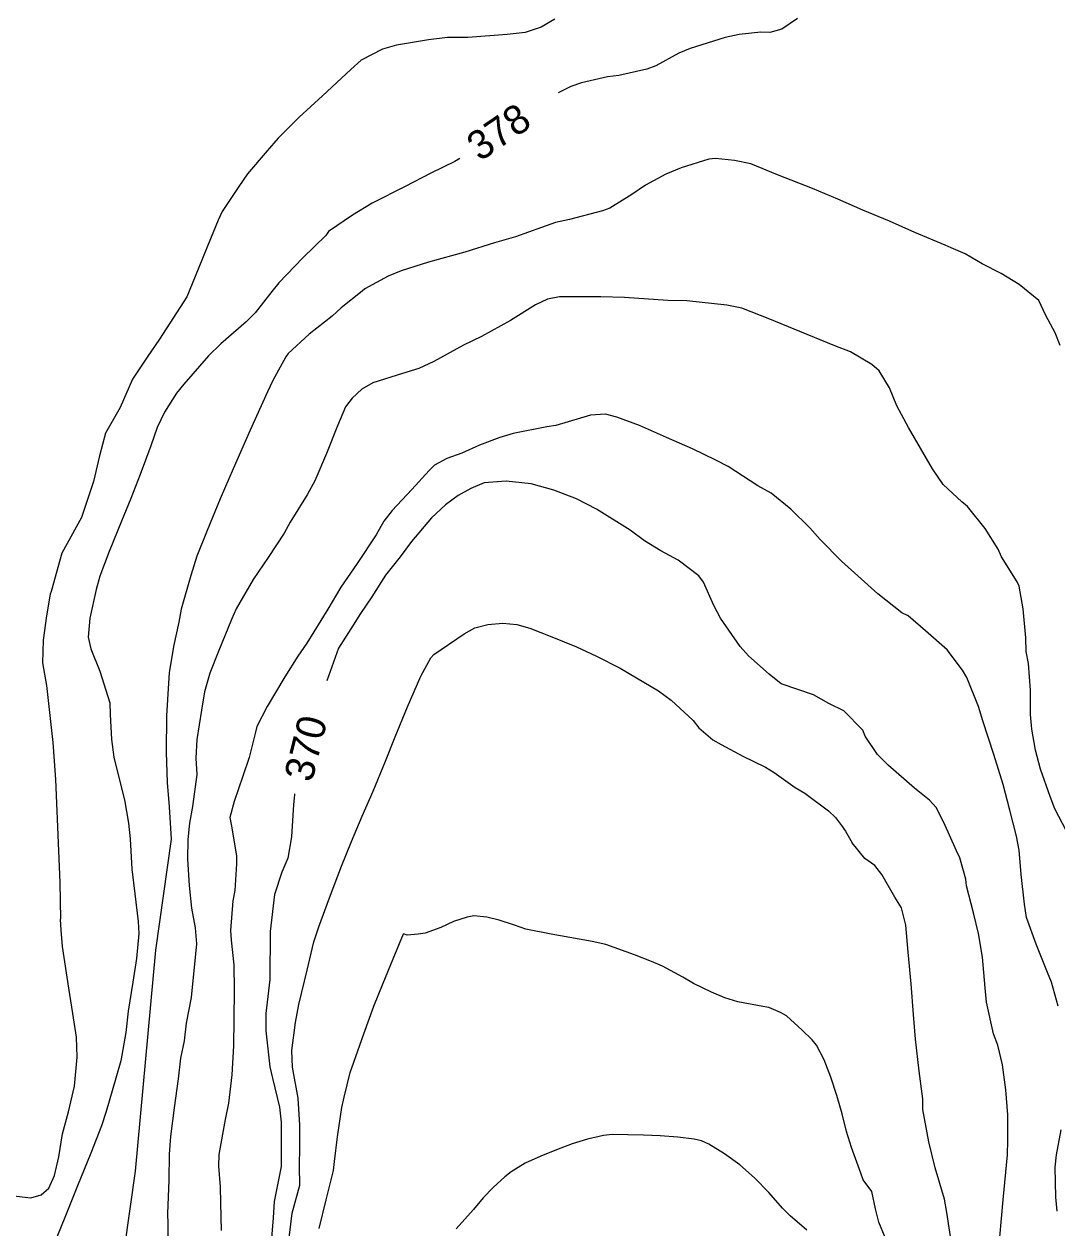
# Model space of a CAD drawing. Extents: x 287698 to 290158, y 5234163 to 5237182.
# Drawn here: x 288445.7 to 288552.3, y 5236024.6 to 5236148.9 of the extents above; entities that cross this region are included whole.
import ezdxf

# ---------------------------------------------------------------- set-up
doc = ezdxf.new("R2010")
doc.units = 0
doc.layers.add('Niveau 1', color=7, linetype='Continuous')
doc.layers.add('Niveau 2', color=7, linetype='Continuous')

msp = doc.modelspace()

# ---------------------------------------------------------------- linework, layer by layer
at = {"layer": 'Niveau 1'}
for points in [[(288500.53, 5236149.36), (288499.11, 5236148.54), (288497.44, 5236147.99), (288495.6, 5236147.79), (288491.53, 5236147.47), (288489.42, 5236147.47), (288487.46, 5236147.24), (288484.17, 5236146.7), (288482.71, 5236146.27), (288480.52, 5236145.15), (288479.46, 5236144.18), (288476.52, 5236141.47), (288474.12, 5236139.28), (288471.94, 5236137.1), (288470.81, 5236135.8), (288468.78, 5236133.43), (288467.88, 5236132.1), (288466.19, 5236129.53), (288465.76, 5236128.64), (288464.66, 5236125.96), (288463.69, 5236123.57), (288462.52, 5236120.71), (288459.72, 5236116.35), (288458.43, 5236114.49), (288456.91, 5236112.23), (288455.65, 5236109.32), (288454.12, 5236106.67), (288453.52, 5236104.3), (288452.91, 5236101.66), (288451.67, 5236097.97), (288449.64, 5236094.26), (288448.53, 5236090.31), (288448.41, 5236090.04), (288448.05, 5236087.81), (288447.71, 5236085.31), (288447.63, 5236082.95), (288448.06, 5236080.61), (288448.71, 5236074.72), (288448.99, 5236070.92), (288449.41, 5236060.28), (288449.49, 5236056.52)], [(288532.3, 5236076.02), (288530.36, 5236078), (288528.81, 5236078.75), (288527.22, 5236079.64), (288523.86, 5236080.79), (288522.65, 5236081.77), (288520.51, 5236083.67), (288519.63, 5236084.64), (288517.62, 5236087.55), (288516.94, 5236088.87), (288515.87, 5236091.27), (288515.38, 5236091.95), (288513.23, 5236093.56), (288511.46, 5236094.51), (288509.78, 5236095.56), (288508.3, 5236096.64), (288504.81, 5236098.8), (288502.74, 5236099.87), (288500.42, 5236100.76), (288498.06, 5236101.43), (288495.48, 5236101.69), (288493.23, 5236101.52), (288491.84, 5236100.96), (288490.55, 5236100.22), (288489.24, 5236099.27), (288487.77, 5236097.93), (288485.71, 5236095.48), (288484.56, 5236093.89), (288483.02, 5236092.02), (288481.61, 5236089.76), (288480.47, 5236088.04), (288479.7, 5236086.85), (288478.18, 5236084.46), (288476.98, 5236081.09)], [(288546.45, 5236023.69), (288546.8, 5236027.53), (288547.22, 5236032.19), (288547.28, 5236033.7), (288547.26, 5236036.32), (288547.06, 5236038.9), (288546.73, 5236041.47), (288546.23, 5236043.52), (288545.8, 5236044.66), (288545.08, 5236047.94), (288544.94, 5236049.43), (288544.66, 5236052.59), (288544.23, 5236055.03), (288543.74, 5236057.17), (288542.99, 5236059.95), (288542.93, 5236060.64), (288542.33, 5236062.83), (288541.99, 5236063.55), (288540.68, 5236066.48), (288539.89, 5236068.02), (288539.17, 5236068.79), (288537.64, 5236070.01), (288534.92, 5236072.38), (288533.82, 5236073.5), (288532.55, 5236075.38), (288532.3, 5236076.02)], [(288473.65, 5236069.44), (288473.63, 5236069.34), (288473.53, 5236068.33), (288473.32, 5236064.99), (288472.95, 5236062.8), (288472.33, 5236061.35), (288471.58, 5236059.04), (288471.13, 5236055.23), (288471.08, 5236050.28), (288470.67, 5236046.76), (288470.67, 5236044.97), (288471.08, 5236041.28), (288471.38, 5236040.1), (288472.09, 5236037.09), (288472.26, 5236035.55), (288472.25, 5236030.97), (288471.53, 5236027.37), (288471.43, 5236025.67), (288471.22, 5236023.17)], [(288428.12, 5236052.12), (288437.3, 5236032.46), (288438.22, 5236031.46), (288439.37, 5236030.51), (288440.69, 5236029.69), (288443.24, 5236028.42), (288444.35, 5236028), (288446.44, 5236027.76), (288447.51, 5236028.05), (288448.28, 5236028.74), (288448.88, 5236030.06), (288449.32, 5236031.99), (288449.68, 5236034.36), (288450.33, 5236036.64), (288450.93, 5236039.28), (288451.22, 5236042.27), (288451.14, 5236044.34), (288450.78, 5236046.76), (288450.36, 5236049.4), (288449.7, 5236053.67), (288449.56, 5236055.37), (288449.49, 5236056.52)]]:
    msp.add_lwpolyline(points, dxfattribs=at)
at = {"layer": 'Niveau 2'}
for points in [[(288525.57, 5236149.44), (288523.94, 5236148.33), (288522.72, 5236148), (288521.76, 5236148.04), (288519.53, 5236147.8), (288518.08, 5236147.49), (288514.48, 5236146.35), (288513.31, 5236145.86), (288510.93, 5236144.56), (288510.02, 5236144.22), (288507.13, 5236143.56), (288505.94, 5236143.41), (288503.27, 5236142.82), (288502.15, 5236142.42), (288500.87, 5236141.78)], [(288551.2, 5236118.8), (288550.46, 5236120.33), (288548.45, 5236121.99), (288546.59, 5236123.13), (288544.61, 5236124.14), (288542.88, 5236125.16), (288541.42, 5236125.77), (288540.8, 5236126.07), (288537.66, 5236127.38), (288535.06, 5236128.54), (288532.32, 5236129.66), (288529.73, 5236130.79), (288527.11, 5236131.89), (288523.51, 5236133.33), (288520.73, 5236134.44), (288519.07, 5236134.8), (288517.1, 5236134.99), (288516.41, 5236134.93), (288513.57, 5236134.03), (288511.98, 5236133.37), (288509.87, 5236132.25), (288508.47, 5236131.28), (288506.2, 5236129.88), (288505.42, 5236129.59), (288502.04, 5236128.7), (288500.58, 5236128.4), (288499.15, 5236127.89), (288496.44, 5236126.92), (288494.27, 5236126.3), (288491.22, 5236125.34), (288487.49, 5236124.31), (288484.64, 5236123.42), (288483.32, 5236122.87), (288480.89, 5236121.56), (288480.64, 5236121.3), (288478.45, 5236119.58), (288477.53, 5236118.73), (288475.17, 5236116.88), (288472.98, 5236114.89), (288472.74, 5236114.52), (288471.39, 5236112.09), (288470.85, 5236110.93), (288469.06, 5236106.96), (288467.31, 5236102.97), (288465.97, 5236099.87), (288464.63, 5236096.6), (288463.56, 5236093.97), (288462.94, 5236091.97), (288461.96, 5236088.51), (288461.69, 5236087.14), (288461.15, 5236084.64), (288460.69, 5236081.94), (288460.63, 5236080.85), (288460.44, 5236077.49), (288460.41, 5236073.73), (288460.51, 5236070.61), (288460.69, 5236068.11), (288460.92, 5236064.75), (288459.28, 5236053.3), (288457.2, 5236030.51)], [(288490.72, 5236135), (288490.2, 5236134.69), (288487.7, 5236133.5), (288485.06, 5236132.12), (288481.66, 5236130.4), (288479.62, 5236129.16), (288477.14, 5236127.48), (288476.88, 5236127.07), (288474.51, 5236124.75), (288472.02, 5236122.18), (288471.31, 5236121.28), (288469.6, 5236119.07)], [(288546.26, 5236094.69), (288544.92, 5236096.81), (288543.12, 5236099.08), (288542.52, 5236099.58), (288540.6, 5236101.36), (288539.51, 5236102.99), (288537.01, 5236107.24), (288535.83, 5236109.46), (288535.06, 5236111.34), (288533.99, 5236113.1), (288533.24, 5236113.75), (288531.04, 5236115.04), (288529.41, 5236115.67), (288525.79, 5236117.15), (288522.71, 5236118.41), (288519.81, 5236119.54), (288518.28, 5236119.85), (288514.15, 5236120.32), (288512.17, 5236120.36), (288507.71, 5236120.64), (288505.25, 5236120.73), (288501.01, 5236120.73), (288499.75, 5236120.5), (288498.53, 5236119.89), (288495.95, 5236118.28), (288492.94, 5236116.63), (288491.1, 5236115.72), (288488.02, 5236114.06), (288486.47, 5236113.34), (288484.78, 5236112.82), (288481.73, 5236111.86), (288480.59, 5236111.18), (288479.61, 5236110.26), (288478.92, 5236109.36), (288478.09, 5236107.42), (288476.93, 5236104.57), (288475.73, 5236101.73), (288474.95, 5236100.29), (288473.19, 5236097.48), (288472.57, 5236096.33), (288470.93, 5236093.83), (288469.37, 5236091.56), (288467.61, 5236088.52), (288467.13, 5236087.44), (288465.82, 5236084.23), (288464.89, 5236081.89), (288464.34, 5236079.97), (288464.03, 5236078.07), (288463.56, 5236075.03), (288463.46, 5236073.12), (288463.57, 5236071.44), (288463.11, 5236068.14), (288462.82, 5236066.4), (288462.65, 5236064.72), (288462.6, 5236062.69), (288462.77, 5236059.98), (288463.02, 5236057.63), (288463.38, 5236055.6), (288463.54, 5236053.97), (288462.99, 5236048.42), (288462.46, 5236045.79), (288462.26, 5236043.96), (288461.87, 5236042.16), (288461.64, 5236040.02), (288461.21, 5236037.02), (288460.84, 5236034.07), (288460.72, 5236032.26), (288460.67, 5236029.58), (288460.54, 5236026.15), (288460.58, 5236025.07), (288460.58, 5236022.1)], [(288469.6, 5236119.07), (288468.64, 5236118.14), (288466.03, 5236115.89), (288464.77, 5236114.64), (288462.21, 5236111.72), (288461.46, 5236110.77), (288460.21, 5236108.81), (288459.48, 5236107.25), (288458.8, 5236105.36), (288457.71, 5236102.38), (288456.74, 5236099.92), (288455.79, 5236097.59), (288454.53, 5236094.45), (288453.56, 5236091.9), (288453.18, 5236090.52), (288452.52, 5236087.56), (288452.33, 5236085.62), (288452.63, 5236084.4), (288453.54, 5236082.08), (288454.58, 5236078.84), (288454.63, 5236077.63), (288454.76, 5236075.04), (288455, 5236073.22), (288455.41, 5236071.54), (288456.09, 5236068.81), (288456.52, 5236066.42), (288456.69, 5236064.81), (288456.85, 5236061.67), (288457.15, 5236059.11), (288457.52, 5236056.27), (288457.56, 5236055.01), (288457.33, 5236052.45), (288456.95, 5236050.01), (288456.48, 5236047), (288456.23, 5236044.82), (288455.71, 5236041.89), (288455.19, 5236040.09), (288454.21, 5236036.65), (288453.71, 5236035.19), (288452.62, 5236032.37), (288451.26, 5236028.98), (288449.93, 5236025.72), (288448.79, 5236022.95)], [(288552.67, 5236115.7), (288552.15, 5236117.02), (288551.2, 5236118.8)], [(288541.01, 5236084.3), (288538.77, 5236086.26), (288536.97, 5236087.8), (288536.33, 5236088.12), (288533.87, 5236090.09), (288532.12, 5236091.61), (288530.1, 5236093.46), (288527.9, 5236095.7), (288526.83, 5236096.9), (288524.89, 5236098.82), (288522.83, 5236100.46), (288521.48, 5236101.23), (288518.39, 5236103.21), (288517.12, 5236103.88), (288514.71, 5236105.03), (288512.03, 5236106.22), (288509.26, 5236107.45), (288506.9, 5236108.32), (288505.74, 5236108.61), (288504.2, 5236108.53), (288503.17, 5236108.19), (288500.61, 5236107.43), (288499.69, 5236107.31), (288496.2, 5236106.62), (288494.83, 5236106.22), (288492.75, 5236105.43), (288490.92, 5236104.58), (288489.38, 5236104.03), (288488.11, 5236103.35), (288487.54, 5236102.82), (288485.74, 5236100.84), (288483.71, 5236098.69), (288482.87, 5236097.59), (288482.07, 5236096.16), (288480.1, 5236093.22), (288478.44, 5236090.75), (288477.07, 5236088.48), (288474.9, 5236084.97), (288474, 5236083.64), (288472.65, 5236081.5), (288470.83, 5236078.46), (288469.77, 5236076.4), (288469.59, 5236075.68), (288468.96, 5236073.18), (288468.3, 5236071.27), (288467.42, 5236068.65), (288466.97, 5236066.98), (288467.18, 5236065.93), (288467.65, 5236063.02), (288467.64, 5236062.22), (288467.47, 5236059.47), (288467.29, 5236058.39), (288467.03, 5236055.32), (288467.11, 5236054.33), (288467.38, 5236051.79), (288467.41, 5236049.21), (288467.38, 5236046.16), (288467.36, 5236043.44), (288467.16, 5236040.45), (288466.82, 5236037.51), (288466.5, 5236035.85), (288465.84, 5236032.21), (288465.8, 5236031.01), (288465.98, 5236028.89), (288466, 5236027.22), (288466.06, 5236024.38)], [(288553.31, 5236065.6), (288552.12, 5236067.9), (288551.64, 5236069.15), (288550.63, 5236071.99), (288550.12, 5236073.94), (288549.74, 5236076.1), (288549.61, 5236077.62), (288549.61, 5236080.14), (288549.39, 5236082.89), (288549.16, 5236084.12), (288549.14, 5236085.52), (288548.87, 5236088.54), (288548.44, 5236090.88), (288548.24, 5236091.33), (288546.61, 5236093.9), (288546.26, 5236094.69)], [(288487.71, 5236083.48), (288488.04, 5236083.83), (288491.15, 5236085.95), (288492.27, 5236086.57), (288493.6, 5236086.92), (288495.16, 5236087.06), (288496.58, 5236086.92), (288497.92, 5236086.54), (288500.21, 5236085.63), (288502.74, 5236084.6), (288504.8, 5236083.63), (288507.27, 5236082.39), (288508.96, 5236081.42), (288511.2, 5236080.08), (288512.51, 5236079.12), (288514.78, 5236077.02), (288515.39, 5236076.25), (288516.81, 5236075.01), (288517.67, 5236074.52), (288519.93, 5236073.31), (288522.26, 5236072.19), (288523.15, 5236071.64), (288525.33, 5236070.08), (288526.32, 5236069.51), (288528.75, 5236067.7), (288529.49, 5236067), (288530.09, 5236066.16), (288530.5, 5236065.58), (288531.19, 5236064.39)], [(288552.47, 5236047.52), (288551.79, 5236049.99), (288551.37, 5236051), (288550.18, 5236053.91), (288549.2, 5236056.67), (288548.98, 5236058.06), (288548.65, 5236061.12), (288548.44, 5236063.64), (288548.16, 5236065.06), (288547.48, 5236067.75), (288546.78, 5236070.41), (288545.84, 5236073.51), (288544.68, 5236076.98), (288544.26, 5236078.46), (288543.04, 5236081.45), (288542.59, 5236082.21), (288541.01, 5236084.3)], [(288473, 5236022.75), (288473.39, 5236026.17), (288474.19, 5236029.06), (288474.15, 5236031.03), (288474.18, 5236033), (288474.2, 5236035.24), (288474.02, 5236038.04), (288473.43, 5236041.25), (288473.37, 5236042.96), (288473.75, 5236045.83), (288474.1, 5236047.7), (288474.94, 5236051.25), (288475.63, 5236054.18), (288476.16, 5236055.73), (288477.25, 5236058.71), (288478.5, 5236061.98), (288479.54, 5236064.53), (288480.63, 5236067.13), (288481.77, 5236069.73), (288483.02, 5236072.81), (288484.04, 5236075.31), (288485.31, 5236078.4), (288486.67, 5236081.59), (288487.71, 5236083.48)], [(288541.53, 5236022.63), (288540.99, 5236026.25), (288540.72, 5236027.6), (288539.77, 5236030.84), (288539.1, 5236033.52), (288538.51, 5236036.87), (288538.49, 5236037.97), (288538.11, 5236040.83), (288537.73, 5236044.12), (288537.54, 5236046.66), (288537.3, 5236049.82), (288536.97, 5236053.09), (288536.74, 5236055.9), (288536.29, 5236057.68), (288535.61, 5236058.76), (288534.25, 5236061.13), (288533.54, 5236062.03), (288532.51, 5236062.78), (288531.19, 5236064.39)], [(288533.22, 5236028.42), (288532.34, 5236029.6), (288532.1, 5236030.29), (288531.15, 5236032.94), (288530.63, 5236034.58), (288530.16, 5236036.42), (288529.62, 5236038.3), (288529.01, 5236040.21), (288528.33, 5236041.98), (288527.53, 5236043.5), (288527.08, 5236044.05), (288526.05, 5236045.04), (288524.41, 5236046.52), (288523.82, 5236046.89), (288522.59, 5236047.38), (288521.98, 5236047.48), (288519.39, 5236047.96), (288518.05, 5236048.39), (288516.68, 5236048.98), (288514.83, 5236049.88), (288513.74, 5236050.51), (288511.62, 5236051.64), (288510.48, 5236052.13), (288508.72, 5236052.83), (288505.78, 5236053.89), (288504.38, 5236054.2), (288503.01, 5236054.44), (288500.12, 5236054.95), (288497.52, 5236055.46), (288496.36, 5236055.89), (288494.77, 5236056.41), (288493.48, 5236056.7), (288492.14, 5236056.84), (288491.45, 5236056.72), (288490.06, 5236056.28), (288488.76, 5236055.65), (288487.12, 5236055.07), (288486.41, 5236054.97), (288485.27, 5236054.84), (288484.89, 5236054.99)], [(288476.18, 5236024.59), (288476.91, 5236027.56), (288477.66, 5236030.58), (288477.78, 5236031.49), (288478.08, 5236034.06), (288478.53, 5236037.08), (288478.77, 5236038.13), (288479.4, 5236040.69), (288479.77, 5236041.75), (288480.8, 5236044.67), (288481.84, 5236047.52), (288482.81, 5236049.9), (288483.83, 5236052.4), (288484.89, 5236054.99)], [(288526.51, 5236024.42), (288524.82, 5236025.88), (288524.01, 5236026.69), (288522.59, 5236028.3), (288521.12, 5236029.83), (288519.62, 5236031.15), (288518.03, 5236032.3), (288516.4, 5236033.3), (288515.64, 5236033.63), (288514.88, 5236033.82), (288513.21, 5236034.02), (288511.4, 5236034.14), (288509.65, 5236034.21), (288506.43, 5236034.3), (288505.55, 5236034.18), (288503.87, 5236033.82), (288502.29, 5236033.32), (288500.7, 5236032.72), (288499.08, 5236032.05), (288497.46, 5236031.32), (288496.02, 5236030.43), (288495.36, 5236029.91), (288494.16, 5236028.81), (288493.11, 5236027.76), (288492.12, 5236026.56), (288490.33, 5236024.55)], [(288552.37, 5236026.39), (288552.21, 5236027.82), (288552.15, 5236030.93), (288552.3, 5236032.2), (288552.79, 5236034.77)], [(288457.2, 5236030.51), (288455.49, 5236018.35)], [(288540.5, 5235990.31), (288540.56, 5235992.8), (288541.11, 5235995.75), (288541.09, 5235996.47), (288540.29, 5236000.62), (288539.78, 5236003.14), (288539.59, 5236004.77), (288539.36, 5236007.27), (288539.01, 5236009.81), (288538.63, 5236011.75), (288538, 5236014.48), (288537.56, 5236015.76), (288536.79, 5236018.16), (288536.33, 5236019.93), (288535.85, 5236021.1), (288534.61, 5236023.66), (288533.95, 5236025.25), (288533.62, 5236026.63), (288533.22, 5236028.42)]]:
    msp.add_lwpolyline(points, dxfattribs=at)

# ---------------------------------------------------------------- texts
at = {"layer": 'Niveau 1'}
msp.add_text('370', height=3, rotation=75.999, dxfattribs=at).set_placement((288475.44, 5236070.54))
at = {"layer": 'Niveau 2'}
msp.add_text('378', height=3, rotation=34.3184, dxfattribs=at).set_placement((288492.78, 5236134.63))

doc.saveas('drawing.dxf')
